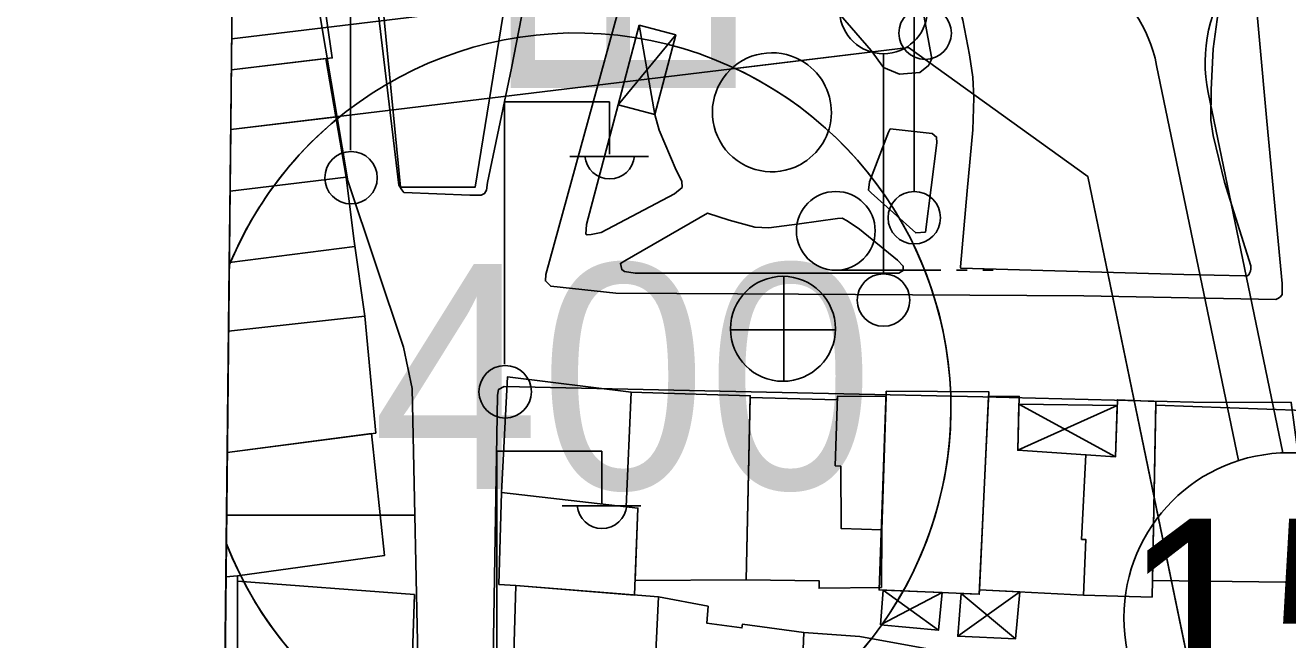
# Model space of a CAD drawing. Extents: x 417997 to 421451, y 4451742 to 4455216.
# Drawn here: x 419108.7 to 419192.9, y 4453491.7 to 4453532.7 of the extents above; entities that cross this region are included whole.
import ezdxf

# ---------------------------------------------------------------- set-up
doc = ezdxf.new("R2010")
doc.units = 0
for name, color, linetype in [('ADAKENARI', 7, 'Continuous'), ('B_Mesken', 7, 'Continuous'), ('B_Sundurma', 7, 'Continuous'), ('B_Teras', 7, 'Continuous'), ('KALDIRIM', 7, 'Continuous'), ('KD_DAIRE', 7, 'Continuous'), ('KD_YGEN', 7, 'Continuous'), ('O_Park_Bahce', 7, 'Continuous'), ('P_Grid', 7, 'Continuous'), ('PAFTALAMA', 7, 'Continuous'), ('PL_KON_MEV_400', 7, 'Continuous'), ('S_Cad_Sok_Lambasi', 7, 'Continuous'), ('S_Elektrik_Diregi', 7, 'Continuous'), ('S_Rogar_Kapagi', 7, 'Continuous'), ('S_Tek_Agac', 7, 'Continuous'), ('SM_TAKS', 7, 'Continuous'), ('SN_3_DERECE_KAYNAK_KORUMA', 7, 'Continuous'), ('TR_YUKSEKYOGUNKONUT', 7, 'Continuous'), ('Y_Lejant', 7, 'Continuous'), ('Yol_Sose', 7, 'Continuous')]:
    doc.layers.add(name, color=color, linetype=linetype)

msp = doc.modelspace()

# ---------------------------------------------------------------- linework, layer by layer
at = {"layer": 'ADAKENARI'}
for p, q in [((419167.614, 4453531.164), (419122.423, 4453525.696)), ((419167.614, 4453531.164), (419122.423, 4453525.696)), ((419179.569, 4453522.573), (419167.614, 4453531.164)), ((419179.569, 4453522.573), (419167.614, 4453531.164)), ((419179.569, 4453522.573), (419187.867, 4453482.513)), ((419179.569, 4453522.573), (419187.867, 4453482.513))]:
    msp.add_line(p, q, dxfattribs=at)
at = {"layer": 'B_Mesken'}
for points in [[(419122.552, 4453537.59), (419128.075, 4453538.22), (419129.187, 4453530.48), (419122.467, 4453529.674)], [(419122.467, 4453529.674), (419128.77, 4453530.43), (419130.128, 4453522.529), (419122.38, 4453521.6)], [(419122.38, 4453521.6), (419130.128, 4453522.529), (419130.622, 4453518.407), (419131.364, 4453513.26), (419122.281, 4453512.271)], [(419122.194, 4453504.178), (419132.092, 4453505.466), (419131.364, 4453513.26), (419122.281, 4453512.271)], [(419122.194, 4453504.178), (419131.806, 4453505.429), (419132.665, 4453497.301), (419122.876, 4453495.954), (419122.105, 4453495.893)], [(419122.105, 4453495.893), (419122.876, 4453495.954), (419122.857, 4453486.013), (419122, 4453486.068)]]:
    msp.add_lwpolyline(points, dxfattribs=at)
for points in [[(419132.28, 4453536.961), (419141.367, 4453538.194), (419138.722, 4453521.871), (419133.746, 4453521.852)], [(419140.487, 4453501.512), (419140.868, 4453509.207), (419149.114, 4453508.191), (419148.785, 4453500.552), (419149.572, 4453500.461), (419149.355, 4453494.671), (419141.436, 4453495.313), (419140.304, 4453495.382), (419140.487, 4453501.512)], [(419166.128, 4453508.251), (419165.653, 4453495.007), (419172.332, 4453494.726), (419172.971, 4453508.225)], [(419149.114, 4453508.191), (419157.059, 4453507.956), (419156.8, 4453495.68), (419149.391, 4453495.642), (419149.572, 4453500.461), (419148.785, 4453500.552)], [(419157.057, 4453507.843), (419162.869, 4453507.675), (419162.876, 4453507.917), (419166.125, 4453507.897), (419165.83, 4453499.015), (419165.804, 4453495.174), (419161.653, 4453495.124), (419161.66, 4453495.612), (419156.8, 4453495.68)], [(419179.449, 4453504.026), (419174.9, 4453504.321), (419174.991, 4453507.919), (419172.955, 4453507.898), (419172.345, 4453495.008), (419179.28, 4453494.66), (419183.854, 4453494.528), (419184.116, 4453507.579), (419181.542, 4453507.689), (419181.413, 4453503.892)], [(419184.111, 4453507.331), (419193.98, 4453506.97), (419194.511, 4453495.495), (419183.877, 4453495.648)], [(419134.348, 4453485.002), (419134.666, 4453494.694), (419122.875, 4453495.584), (419122.857, 4453486.013), (419123.327, 4453485.852)], [(419141.096, 4453483.903), (419141.436, 4453495.313), (419150.947, 4453494.542), (419150.38, 4453483.107)], [(419160.217, 4453481.628), (419160.631, 4453492.177), (419156.537, 4453492.72), (419156.502, 4453492.482), (419154.161, 4453492.796), (419154.252, 4453493.927), (419150.947, 4453494.542), (419150.38, 4453483.107), (419150.338, 4453482.828)], [(419160.631, 4453492.177), (419164.366, 4453491.898), (419169.607, 4453490.951), (419170.009, 4453490.892), (419169.535, 4453480.505), (419160.217, 4453481.628)]]:
    msp.add_lwpolyline(points, close=True, dxfattribs=at)
at = {"layer": 'B_Sundurma'}
for p, q in [((419148.249, 4453527.343), (419152.098, 4453532.007)), ((419149.654, 4453532.654), (419150.693, 4453526.696)), ((419174.9, 4453504.321), (419181.529, 4453507.31)), ((419174.978, 4453507.392), (419181.413, 4453503.892)), ((419165.741, 4453492.682), (419169.856, 4453494.83)), ((419165.929, 4453494.995), (419169.605, 4453492.321)), ((419175.046, 4453494.872), (419170.902, 4453491.924)), ((419174.744, 4453491.75), (419171.121, 4453494.777))]:
    msp.add_line(p, q, dxfattribs=at)
for points in [[(419149.654, 4453532.654), (419148.249, 4453527.343), (419150.693, 4453526.696), (419152.098, 4453532.007)], [(419174.978, 4453507.392), (419174.9, 4453504.321), (419179.449, 4453504.026), (419181.413, 4453503.892), (419181.529, 4453507.31)], [(419165.741, 4453492.682), (419165.929, 4453494.995), (419169.856, 4453494.83), (419169.605, 4453492.321)], [(419175.046, 4453494.872), (419174.744, 4453491.75), (419170.902, 4453491.924), (419171.121, 4453494.777), (419172.332, 4453494.726), (419172.345, 4453495.008)]]:
    msp.add_lwpolyline(points, close=True, dxfattribs=at)
at = {"layer": 'B_Teras'}
msp.add_lwpolyline([(419122.38, 4453521.6), (419130.128, 4453522.529), (419130.695, 4453517.896), (419122.33, 4453516.849)], dxfattribs=at)
for points in [[(419162.876, 4453507.917), (419162.732, 4453503.294), (419163.095, 4453503.252), (419163.125, 4453499.112), (419165.83, 4453499.015), (419166.125, 4453507.897)], [(419172.955, 4453507.898), (419174.991, 4453507.919), (419174.9, 4453504.321), (419179.449, 4453504.026), (419179.151, 4453498.375), (419179.443, 4453498.368), (419179.28, 4453494.66), (419172.345, 4453495.008)], [(419140.487, 4453501.512), (419149.572, 4453500.461), (419149.355, 4453494.671), (419141.436, 4453495.313), (419140.304, 4453495.382)]]:
    msp.add_lwpolyline(points, close=True, dxfattribs=at)
at = {"layer": 'KALDIRIM'}
for p, q in [((419173.169, 4453537.88), (419122.488, 4453531.748)), ((419173.169, 4453537.88), (419122.488, 4453531.748)), ((419184.162, 4453529.98), (419189.62, 4453503.63)), ((419184.162, 4453529.98), (419189.62, 4453503.63)), ((419192.577, 4453504.147), (419187.602, 4453528.167)), ((419192.577, 4453504.147), (419187.602, 4453528.167))]:
    msp.add_line(p, q, dxfattribs=at)
for centre, start, end in [((419197.394, 4453530.195), 95.63867, 191.70232), ((419197.394, 4453530.195), 95.63867, 191.70232), ((419174.37, 4453527.952), 11.70232, 96.89877), ((419174.37, 4453527.952), 11.70232, 96.89877)]:
    msp.add_arc(centre, 10, start, end, dxfattribs=at)
at = {"layer": 'KD_DAIRE'}
msp.add_circle((419192.976, 4453493.154), 11, dxfattribs=at)
msp.add_circle((419192.976, 4453493.154), 11, dxfattribs=at)
at = {"layer": 'O_Park_Bahce'}
for points in [[(419160.501, 4453534.395), (419161.911, 4453534.029), (419163.077, 4453533.328), (419165.134, 4453530.963), (419165.939, 4453529.83), (419167.006, 4453529.397), (419168.366, 4453529.512), (419168.954, 4453529.97), (419169.166, 4453530.409), (419167.914, 4453537.318), (419167.624, 4453537.521), (419160.538, 4453537.899)], [(419170.147, 4453537.196), (419171.227, 4453532.985), (419171.692, 4453530.674), (419171.906, 4453529.191), (419171.967, 4453527.811), (419171.906, 4453525.686)], [(419171.906, 4453525.686), (419171.527, 4453521.61), (419171.09, 4453516.541), (419171.087, 4453516.5), (419171.099, 4453516.467), (419185.977, 4453516.029), (419190.021, 4453515.939), (419190.146, 4453515.949), (419190.197, 4453515.959), (419190.299, 4453516.02), (419190.361, 4453516.117), (419190.414, 4453516.265), (419190.44, 4453516.424), (419190.432, 4453516.627), (419188.677, 4453522.198), (419187.919, 4453525.312), (419187.779, 4453526.325), (419187.795, 4453528.344), (419187.93, 4453531.085), (419188.59, 4453536.004)], [(419148.258, 4453527.34), (419146.144, 4453519.371), (419146.11, 4453518.734), (419146.183, 4453518.692), (419146.448, 4453518.716), (419147.131, 4453518.83), (419152.007, 4453521.427), (419152.518, 4453521.85), (419152.502, 4453522.265), (419152.127, 4453522.999), (419150.989, 4453525.654), (419150.693, 4453526.696)], [(419168.743, 4453518.854), (419169.51, 4453524.828), (419169.492, 4453525.204), (419169.204, 4453525.445), (419166.399, 4453525.745), (419166.275, 4453525.526), (419165.009, 4453522.211), (419164.942, 4453521.651)], [(419164.942, 4453521.651), (419165.121, 4453521.491), (419168.101, 4453518.813), (419168.743, 4453518.854)], [(419160.302, 4453516.128), (419149.382, 4453516.128), (419148.673, 4453516.241), (419148.491, 4453516.363), (419148.401, 4453516.782), (419148.711, 4453516.953), (419154.218, 4453520.118), (419155.661, 4453519.665), (419157.366, 4453519.198), (419158.304, 4453519.148), (419160.337, 4453519.423)], [(419160.337, 4453519.423), (419160.338, 4453519.423)], [(419160.338, 4453519.423), (419160.34, 4453519.423)], [(419160.34, 4453519.423), (419162.887, 4453519.768), (419163.189, 4453519.789), (419163.518, 4453519.621), (419164.353, 4453519.051), (419166.877, 4453516.999)], [(419166.877, 4453516.999), (419167.27, 4453516.602), (419167.254, 4453516.302), (419166.981, 4453516.129)], [(419160.303, 4453516.128), (419160.302, 4453516.128)], [(419160.305, 4453516.128), (419160.303, 4453516.128)], [(419166.981, 4453516.129), (419160.305, 4453516.128)]]:
    msp.add_lwpolyline(points, dxfattribs=at)
for start, end in [(60.5656, 298.20764), (298.25656, 60.51667)]:
    msp.add_arc((419158.504, 4453526.855), 3.967, start, end, dxfattribs=at)
at = {"layer": 'P_Grid'}
msp.add_line((419122.149, 4453500), (419134.649, 4453500), dxfattribs=at)
at = {"layer": 'PAFTALAMA'}
for p, q in [((419138.441, 4455021.891), (419108.72, 4452245.779)), ((419138.441, 4455021.891), (419108.72, 4452245.779)), ((419122.148, 4453500), (419122.148, 4453500)), ((419122.148, 4453500), (419134.648, 4453500)), ((419122.148, 4453500), (419122.148, 4453500)), ((419122.148, 4453500), (419134.648, 4453500))]:
    msp.add_line(p, q, dxfattribs=at)
at = {"layer": 'PL_KON_MEV_400'}
msp.add_line((419122.423, 4453525.696), (419121.986, 4453484.87), dxfattribs=at)
msp.add_line((419122.423, 4453525.696), (419121.986, 4453484.87), dxfattribs=at)
msp.add_lwpolyline([(419121.986, 4453484.87), (419189.242, 4453475.943), (419187.867, 4453482.513), (419179.569, 4453522.573), (419167.614, 4453531.164), (419122.423, 4453525.696)], dxfattribs=at)
msp.add_lwpolyline([(419121.986, 4453484.87), (419189.242, 4453475.943), (419187.867, 4453482.513), (419179.569, 4453522.573), (419167.614, 4453531.164), (419122.423, 4453525.696)], dxfattribs=at)
at = {"layer": 'S_Cad_Sok_Lambasi'}
for p, q in [((419167.998, 4453521.574), (419167.998, 4453536.25)), ((419165.948, 4453516.084), (419165.948, 4453530.76))]:
    msp.add_line(p, q, dxfattribs=at)
for centre in [(419168.724, 4453532.133), (419167.998, 4453519.824), (419165.948, 4453514.334)]:
    msp.add_circle(centre, 1.75, dxfattribs=at)
msp.add_arc((419165.948, 4453533.688), 2.929, 183.298, 356.90719, dxfattribs=at)
at = {"layer": 'S_Elektrik_Diregi'}
for p, q in [((419130.409, 4453524.326), (419130.409, 4453541.826)), ((419140.686, 4453510.056), (419140.686, 4453527.556)), ((419140.686, 4453527.556), (419147.686, 4453527.556)), ((419147.686, 4453524.056), (419147.686, 4453527.556)), ((419145.026, 4453523.916), (419150.276, 4453523.916)), ((419140.172, 4453486.75), (419140.172, 4453504.25)), ((419140.172, 4453504.25), (419147.172, 4453504.25)), ((419147.172, 4453500.75), (419147.172, 4453504.25)), ((419144.512, 4453500.61), (419149.762, 4453500.61))]:
    msp.add_line(p, q, dxfattribs=at)
for centre in [(419130.445, 4453522.49), (419140.722, 4453508.221)]:
    msp.add_circle(centre, 1.75, dxfattribs=at)
for centre in [(419147.687, 4453524.069), (419147.173, 4453500.763)]:
    msp.add_arc(centre, 1.658, 184.83843, 355.14641, dxfattribs=at)
at = {"layer": 'S_Rogar_Kapagi'}
for p, q in [((419159.295, 4453508.889), (419159.295, 4453515.889)), ((419155.725, 4453512.354), (419162.725, 4453512.354))]:
    msp.add_line(p, q, dxfattribs=at)
msp.add_circle((419159.242, 4453512.418), 3.5, dxfattribs=at)
at = {"layer": 'S_Tek_Agac'}
for p, q in [((419162.768, 4453516.322), (419169.768, 4453516.322)), ((419170.818, 4453516.322), (419171.518, 4453516.322)), ((419172.568, 4453516.322), (419173.268, 4453516.322))]:
    msp.add_line(p, q, dxfattribs=at)
msp.add_circle((419162.768, 4453518.947), 2.625, dxfattribs=at)
at = {"layer": 'SM_TAKS'}
msp.add_line((419122.326, 4453516.657), (419122.128, 4453498.124), dxfattribs=at)
msp.add_line((419122.326, 4453516.657), (419122.128, 4453498.124), dxfattribs=at)
msp.add_arc((419145.444, 4453507.142), 25, 201.14501, 157.62822, dxfattribs=at)
msp.add_arc((419145.444, 4453507.142), 25, 201.14501, 157.62822, dxfattribs=at)
at = {"layer": 'SN_3_DERECE_KAYNAK_KORUMA'}
msp.add_line((419126.495, 4453906.073), (419108.72, 4452245.779), dxfattribs=at)
msp.add_line((419126.495, 4453906.073), (419108.72, 4452245.779), dxfattribs=at)
at = {"layer": 'TR_YUKSEKYOGUNKONUT'}
for p, q in [((419167.614, 4453531.164), (419156.077, 4453529.768)), ((419167.614, 4453531.164), (419156.077, 4453529.768)), ((419179.569, 4453522.573), (419167.614, 4453531.164)), ((419179.569, 4453522.573), (419167.614, 4453531.164)), ((419129.722, 4453526.579), (419122.423, 4453525.696)), ((419129.722, 4453526.579), (419122.423, 4453525.696)), ((419122.423, 4453525.696), (419122.326, 4453516.657)), ((419122.423, 4453525.696), (419122.326, 4453516.657)), ((419187.867, 4453482.513), (419179.569, 4453522.573)), ((419187.867, 4453482.513), (419179.569, 4453522.573)), ((419122.128, 4453498.124), (419121.986, 4453484.87)), ((419122.128, 4453498.124), (419121.986, 4453484.87))]:
    msp.add_line(p, q, dxfattribs=at)
for start, end in [(201.14501, 64.82964), (201.14501, 64.82964), (128.96789, 157.62822), (128.96789, 157.62822)]:
    msp.add_arc((419145.444, 4453507.142), 25, start, end, dxfattribs=at)
at = {"layer": 'Y_Lejant'}
msp.add_lwpolyline([(419138.442, 4455021.89), (421266.409, 4454999.402), (421237.471, 4452223.294), (419108.722, 4452245.778)], close=True, dxfattribs=at)
at = {"layer": 'Yol_Sose'}
for points in [[(419144.162, 4453556.932), (419142.656, 4453537.566), (419141.151, 4453529.806), (419139.54, 4453522.174), (419139.474, 4453521.652), (419139.35, 4453521.433), (419139.119, 4453521.332), (419138.367, 4453521.335), (419133.974, 4453521.496), (419133.834, 4453521.692), (419133.625, 4453522.004), (419128.777, 4453562.61), (419125.778, 4453589.844), (419123.317, 4453609.096)], [(419120.608, 4453356.016), (419126.565, 4453355.574), (419127.129, 4453355.79), (419127.505, 4453356.42), (419127.636, 4453357.031), (419128.947, 4453374.008), (419129.753, 4453391.042), (419130.99, 4453409.639), (419132.768, 4453428.473), (419133.802, 4453449.621), (419133.926, 4453467.614), (419134.949, 4453488.384), (419134.514, 4453508.438), (419133.948, 4453511.201), (419130.238, 4453522.28), (419127.272, 4453539.872), (419125.575, 4453557.294), (419122.988, 4453576.311), (419122.968, 4453576.497)], [(419160.287, 4453514.727), (419148.102, 4453514.795), (419143.763, 4453515.254), (419143.406, 4453515.612), (419143.435, 4453516.041), (419149.679, 4453538.792), (419150.072, 4453539.243), (419150.388, 4453539.526), (419160.549, 4453539.162)], [(419177.57, 4453538.553), (419189.663, 4453538.153), (419189.867, 4453538.111), (419190.117, 4453537.996), (419190.27, 4453537.828), (419190.454, 4453537.525), (419190.512, 4453537.323), (419191.518, 4453526.255), (419192.523, 4453515.435), (419192.542, 4453514.831), (419192.523, 4453514.704), (419192.429, 4453514.559), (419192.245, 4453514.448), (419192.106, 4453514.376), (419179.313, 4453514.62)], [(419160.288, 4453514.727), (419160.287, 4453514.727)], [(419160.29, 4453514.727), (419160.288, 4453514.727)], [(419179.313, 4453514.62), (419160.29, 4453514.727)], [(419159.928, 4453481.153), (419140.804, 4453483.491), (419140.332, 4453483.817), (419139.91, 4453484.366), (419139.833, 4453485.047), (419140.219, 4453508), (419140.277, 4453508.373), (419140.664, 4453508.578), (419160.217, 4453508.148)], [(419159.931, 4453481.152), (419197.604, 4453475.281), (419195.496, 4453489.961), (419193.142, 4453507.513), (419186.612, 4453507.534)], [(419160.217, 4453508.148), (419160.218, 4453508.148)], [(419160.218, 4453508.148), (419160.22, 4453508.148)], [(419160.22, 4453508.148), (419172.562, 4453507.877), (419186.612, 4453507.534)]]:
    msp.add_lwpolyline(points, dxfattribs=at)

# ---------------------------------------------------------------- texts
at = {"layer": 'KD_YGEN'}
msp.add_text('15', height=13, dxfattribs=at).set_placement((419181.879, 4453486.76))
msp.add_text('15', height=13, dxfattribs=at).set_placement((419181.879, 4453486.76))
at = {"layer": 'PAFTALAMA'}
msp.add_text('BURSA-H22-d-02-d', height=15, rotation=90, dxfattribs=at).set_placement((419156.08, 4453526.827))
msp.add_text('BURSA-H22-d-02-d', height=15, rotation=90, dxfattribs=at).set_placement((419156.08, 4453526.827))
at = {"layer": 'SM_TAKS'}
msp.add_text('400', height=15, dxfattribs=at).set_placement((419131.857, 4453501.745))
msp.add_text('400', height=15, dxfattribs=at).set_placement((419131.857, 4453501.745))

doc.saveas('drawing.dxf')
